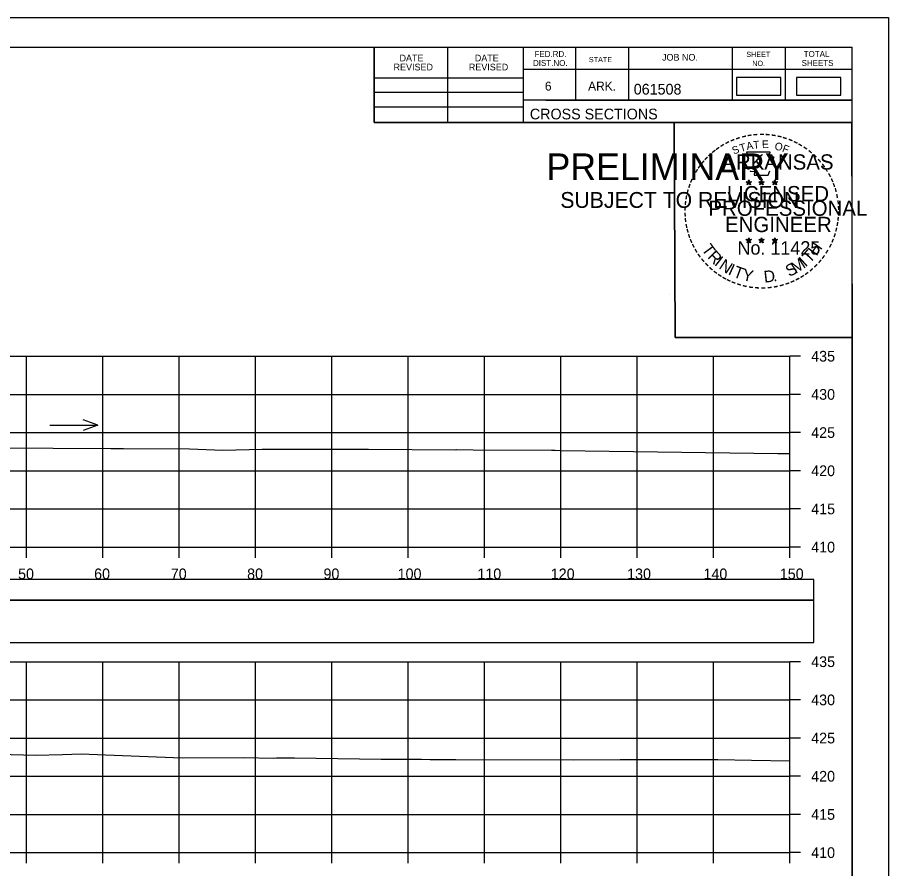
# Model space of a CAD drawing. Extents: x 1371057 to 1372761, y 380005 to 390517.
# Drawn here: x 1371609.7 to 1371723.8, y 388213.8 to 388325.3 of the extents above; entities that cross this region are included whole.
import ezdxf

# ---------------------------------------------------------------- set-up
doc = ezdxf.new("R2010")
doc.units = 0
for name, color, linetype in [('R_Axis', 7, 'Continuous'), ('R_Axis Annot', 7, 'Continuous'), ('R_Border', 7, 'Continuous'), ('R_Border PE', 7, 'Continuous'), ('R_Border Prem', 7, 'Continuous'), ('R_Detour', 7, 'Continuous'), ('R_Dimension', 7, 'Continuous'), ('R_Exist Surface', 7, 'Continuous'), ('R_Grid', 7, 'Continuous'), ('R_No Plot', 7, 'Continuous'), ('R_Water Annot', 7, 'Continuous')]:
    doc.layers.add(name, color=color, linetype=linetype)

msp = doc.modelspace()

# ---------------------------------------------------------------- linework, layer by layer
at = {"layer": 'R_Axis'}
for p, q in [((1371710.87, 388255.9), (1371710.87, 388280.9)), ((1371712.27, 388280.9), (1371710.87, 388280.9)), ((1371712.27, 388275.9), (1371710.87, 388275.9)), ((1371712.27, 388270.9), (1371710.87, 388270.9)), ((1371712.27, 388265.9), (1371710.87, 388265.9)), ((1371712.27, 388260.9), (1371710.87, 388260.9)), ((1371410.87, 388255.9), (1371710.87, 388255.9)), ((1371610.87, 388254.5), (1371610.87, 388255.9)), ((1371620.87, 388254.5), (1371620.87, 388255.9)), ((1371630.87, 388254.5), (1371630.87, 388255.9)), ((1371640.87, 388254.5), (1371640.87, 388255.9)), ((1371650.87, 388254.5), (1371650.87, 388255.9)), ((1371660.87, 388254.5), (1371660.87, 388255.9)), ((1371670.87, 388254.5), (1371670.87, 388255.9)), ((1371680.87, 388254.5), (1371680.87, 388255.9)), ((1371690.87, 388254.5), (1371690.87, 388255.9)), ((1371700.87, 388254.5), (1371700.87, 388255.9)), ((1371710.87, 388254.5), (1371710.87, 388255.9)), ((1371712.27, 388255.9), (1371710.87, 388255.9)), ((1371710.87, 388215.9), (1371710.87, 388240.9)), ((1371712.27, 388240.9), (1371710.87, 388240.9)), ((1371712.27, 388235.9), (1371710.87, 388235.9)), ((1371712.27, 388230.9), (1371710.87, 388230.9)), ((1371712.27, 388225.9), (1371710.87, 388225.9)), ((1371712.27, 388220.9), (1371710.87, 388220.9)), ((1371410.87, 388215.9), (1371710.87, 388215.9)), ((1371610.87, 388214.5), (1371610.87, 388215.9)), ((1371620.87, 388214.5), (1371620.87, 388215.9)), ((1371630.87, 388214.5), (1371630.87, 388215.9)), ((1371640.87, 388214.5), (1371640.87, 388215.9)), ((1371650.87, 388214.5), (1371650.87, 388215.9)), ((1371660.87, 388214.5), (1371660.87, 388215.9)), ((1371670.87, 388214.5), (1371670.87, 388215.9)), ((1371680.87, 388214.5), (1371680.87, 388215.9)), ((1371690.87, 388214.5), (1371690.87, 388215.9)), ((1371700.87, 388214.5), (1371700.87, 388215.9)), ((1371710.87, 388214.5), (1371710.87, 388215.9)), ((1371712.27, 388215.9), (1371710.87, 388215.9))]:
    msp.add_line(p, q, dxfattribs=at)
at = {"layer": 'R_Border'}
for p, q in [((1371402.87, 388321.36), (1371719.05, 388321.36)), ((1371656.41, 388311.48), (1371656.41, 388321.36)), ((1371666.09, 388311.48), (1371666.09, 388321.36)), ((1371675.95, 388321.36), (1371675.95, 388311.48)), ((1371682.79, 388321.36), (1371682.79, 388314.42)), ((1371689.73, 388321.36), (1371689.73, 388314.42)), ((1371703.31, 388321.36), (1371703.31, 388314.42)), ((1371710.25, 388321.36), (1371710.25, 388314.42)), ((1371719.05, 388115.9), (1371719.05, 388321.36)), ((1371719.05, 388318.42), (1371675.95, 388318.42)), ((1371719.05, 388318.44), (1371719.05, 388318.44)), ((1371656.41, 388317.34), (1371675.95, 388317.34)), ((1371656.41, 388315.48), (1371675.95, 388315.48)), ((1371719.05, 388314.42), (1371675.95, 388314.42)), ((1371678.91, 388314.42), (1371719.05, 388314.42)), ((1371656.41, 388313.54), (1371675.95, 388313.54)), ((1371719.05, 388311.48), (1371656.41, 388311.48))]:
    msp.add_line(p, q, dxfattribs=at)
at = {"layer": 'R_Border PE'}
for p, q in [((1371705.14, 388303.74), (1371705.49, 388303.63)), ((1371705.14, 388303.74), (1371705.39, 388303.69)), ((1371705.14, 388303.74), (1371705.37, 388303.62)), ((1371705.27, 388303.33), (1371705.49, 388303.63)), ((1371705.27, 388303.33), (1371705.4, 388303.57)), ((1371705.27, 388303.33), (1371705.48, 388303.55)), ((1371705.49, 388303.99), (1371705.45, 388303.74)), ((1371705.7, 388303.33), (1371705.48, 388303.54)), ((1371705.49, 388303.63), (1371705.49, 388303.99)), ((1371705.49, 388303.99), (1371705.54, 388303.74)), ((1371705.83, 388303.74), (1371705.49, 388303.63)), ((1371705.7, 388303.33), (1371705.49, 388303.63)), ((1371705.83, 388303.74), (1371705.55, 388303.69)), ((1371705.7, 388303.33), (1371705.56, 388303.62)), ((1371705.83, 388303.74), (1371705.63, 388303.64)), ((1371706.81, 388303.74), (1371707.16, 388303.63)), ((1371706.81, 388303.74), (1371707.06, 388303.69)), ((1371706.81, 388303.74), (1371707.04, 388303.62)), ((1371706.94, 388303.33), (1371707.16, 388303.63)), ((1371706.94, 388303.33), (1371707.07, 388303.57)), ((1371706.94, 388303.33), (1371707.15, 388303.55)), ((1371707.16, 388303.99), (1371707.12, 388303.74)), ((1371707.37, 388303.33), (1371707.15, 388303.54)), ((1371707.16, 388303.63), (1371707.16, 388303.99)), ((1371707.16, 388303.99), (1371707.21, 388303.74)), ((1371707.5, 388303.74), (1371707.16, 388303.63)), ((1371707.37, 388303.33), (1371707.16, 388303.63)), ((1371707.5, 388303.74), (1371707.22, 388303.69)), ((1371707.37, 388303.33), (1371707.23, 388303.62)), ((1371707.5, 388303.74), (1371707.3, 388303.64)), ((1371708.57, 388303.73), (1371708.92, 388303.62)), ((1371708.57, 388303.73), (1371708.82, 388303.68)), ((1371708.57, 388303.73), (1371708.81, 388303.6)), ((1371708.7, 388303.32), (1371708.92, 388303.62)), ((1371708.7, 388303.32), (1371708.83, 388303.56)), ((1371708.7, 388303.32), (1371708.92, 388303.54)), ((1371708.92, 388303.98), (1371708.88, 388303.73)), ((1371708.92, 388303.62), (1371708.92, 388303.98)), ((1371708.92, 388303.98), (1371708.97, 388303.73)), ((1371709.27, 388303.73), (1371708.92, 388303.62)), ((1371709.13, 388303.32), (1371708.92, 388303.62)), ((1371709.13, 388303.32), (1371708.92, 388303.53)), ((1371709.27, 388303.73), (1371708.98, 388303.68)), ((1371709.13, 388303.32), (1371709, 388303.61)), ((1371709.27, 388303.73), (1371709.06, 388303.62)), ((1371705.13, 388296.17), (1371705.48, 388296.05)), ((1371705.13, 388296.17), (1371705.39, 388296.12)), ((1371705.13, 388296.17), (1371705.37, 388296.04)), ((1371705.48, 388296.42), (1371705.44, 388296.17)), ((1371705.48, 388296.05), (1371705.48, 388296.42)), ((1371705.48, 388296.42), (1371705.53, 388296.17)), ((1371705.83, 388296.17), (1371705.48, 388296.05)), ((1371705.83, 388296.17), (1371705.54, 388296.12)), ((1371705.83, 388296.17), (1371705.63, 388296.06)), ((1371706.8, 388296.17), (1371707.15, 388296.05)), ((1371706.8, 388296.17), (1371707.06, 388296.12)), ((1371706.8, 388296.17), (1371707.04, 388296.04)), ((1371707.15, 388296.42), (1371707.11, 388296.17)), ((1371707.15, 388296.05), (1371707.15, 388296.42)), ((1371707.15, 388296.42), (1371707.2, 388296.17)), ((1371707.5, 388296.17), (1371707.15, 388296.05)), ((1371707.5, 388296.17), (1371707.21, 388296.12)), ((1371707.5, 388296.17), (1371707.29, 388296.06)), ((1371708.57, 388296.16), (1371708.92, 388296.04)), ((1371708.57, 388296.16), (1371708.82, 388296.11)), ((1371708.57, 388296.16), (1371708.81, 388296.03)), ((1371708.92, 388296.41), (1371708.88, 388296.16)), ((1371708.92, 388296.04), (1371708.92, 388296.41)), ((1371708.92, 388296.41), (1371708.97, 388296.16)), ((1371709.27, 388296.16), (1371708.92, 388296.04)), ((1371709.27, 388296.16), (1371708.98, 388296.11)), ((1371709.27, 388296.16), (1371709.06, 388296.05)), ((1371705.27, 388295.76), (1371705.48, 388296.05)), ((1371705.27, 388295.76), (1371705.39, 388296)), ((1371705.27, 388295.76), (1371705.48, 388295.97)), ((1371705.7, 388295.76), (1371705.48, 388296.05)), ((1371705.7, 388295.76), (1371705.48, 388295.97)), ((1371705.7, 388295.76), (1371705.56, 388296.05)), ((1371706.94, 388295.76), (1371707.15, 388296.05)), ((1371706.94, 388295.76), (1371707.06, 388296)), ((1371706.94, 388295.76), (1371707.15, 388295.97)), ((1371707.36, 388295.76), (1371707.15, 388296.05)), ((1371707.36, 388295.76), (1371707.15, 388295.97)), ((1371707.36, 388295.76), (1371707.23, 388296.05)), ((1371708.7, 388295.75), (1371708.92, 388296.04)), ((1371708.7, 388295.75), (1371708.83, 388295.99)), ((1371708.7, 388295.75), (1371708.92, 388295.96)), ((1371709.13, 388295.75), (1371708.92, 388296.04)), ((1371709.13, 388295.75), (1371708.92, 388295.96)), ((1371709.13, 388295.75), (1371708.99, 388296.04))]:
    msp.add_line(p, q, dxfattribs=at)
for points in [[(1371705.18, 388307.62), (1371705.45, 388306.79)], [(1371708.69, 388306.69), (1371708.83, 388306.98), (1371708.15, 388306.95), (1371708.29, 388307.62), (1371705.18, 388307.62)], [(1371705.67, 388305.19), (1371705.67, 388305.11), (1371706.23, 388305.09), (1371706.18, 388304.61), (1371708.05, 388304.61), (1371708.25, 388305.15)], [(1371705.49, 388303.99), (1371705.7, 388303.33), (1371705.14, 388303.74), (1371705.83, 388303.74), (1371705.27, 388303.33), (1371705.49, 388303.99)], [(1371707.16, 388303.99), (1371707.37, 388303.33), (1371706.81, 388303.74), (1371707.5, 388303.74), (1371706.94, 388303.33), (1371707.16, 388303.99)], [(1371708.92, 388303.98), (1371709.13, 388303.32), (1371708.57, 388303.73), (1371709.27, 388303.73), (1371708.7, 388303.32), (1371708.92, 388303.98)], [(1371705.48, 388296.42), (1371705.7, 388295.76), (1371705.13, 388296.17), (1371705.83, 388296.17), (1371705.27, 388295.76), (1371705.48, 388296.42)], [(1371707.15, 388296.42), (1371707.36, 388295.76), (1371706.8, 388296.17), (1371707.5, 388296.17), (1371706.94, 388295.76), (1371707.15, 388296.42)], [(1371708.92, 388296.41), (1371709.13, 388295.75), (1371708.57, 388296.16), (1371709.27, 388296.16), (1371708.7, 388295.75), (1371708.92, 388296.41)]]:
    msp.add_lwpolyline(points, dxfattribs=at)
for centre, radius in [((1371705.49, 388303.63), 0.172), ((1371705.49, 388303.63), 0.145), ((1371705.49, 388303.63), 0.116), ((1371705.49, 388303.63), 0.0991), ((1371705.49, 388303.63), 0.0747), ((1371705.49, 388303.63), 0.0495), ((1371705.49, 388303.63), 0.0296), ((1371707.16, 388303.63), 0.172), ((1371707.16, 388303.63), 0.145), ((1371707.16, 388303.63), 0.116), ((1371707.16, 388303.63), 0.0991), ((1371707.16, 388303.63), 0.0747), ((1371707.16, 388303.63), 0.0495), ((1371707.16, 388303.63), 0.0296), ((1371708.92, 388303.61), 0.172), ((1371708.92, 388303.61), 0.145), ((1371708.92, 388303.61), 0.116), ((1371708.92, 388303.61), 0.0991), ((1371708.92, 388303.61), 0.0747), ((1371708.92, 388303.61), 0.0495), ((1371708.92, 388303.61), 0.0296), ((1371705.48, 388296.05), 0.172), ((1371705.48, 388296.05), 0.145), ((1371705.48, 388296.05), 0.116), ((1371705.48, 388296.05), 0.0991), ((1371707.15, 388296.05), 0.172), ((1371707.15, 388296.05), 0.145), ((1371707.15, 388296.05), 0.116), ((1371707.15, 388296.05), 0.0991), ((1371708.92, 388296.04), 0.172), ((1371708.92, 388296.04), 0.145), ((1371708.92, 388296.04), 0.116), ((1371708.92, 388296.04), 0.0991), ((1371705.48, 388296.05), 0.0747), ((1371705.48, 388296.05), 0.0495), ((1371705.48, 388296.05), 0.0296), ((1371707.15, 388296.05), 0.0747), ((1371707.15, 388296.05), 0.0495), ((1371707.15, 388296.05), 0.0296), ((1371708.92, 388296.04), 0.0747), ((1371708.92, 388296.04), 0.0495), ((1371708.92, 388296.04), 0.0296)]:
    msp.add_circle(centre, radius, dxfattribs=at)
at = {"layer": 'R_Detour'}
msp.add_lwpolyline([(1371407.72, 388248.95), (1371714.03, 388248.95), (1371714.03, 388251.66), (1371407.72, 388251.66)], close=True, dxfattribs=at)
at = {"layer": 'R_Dimension'}
for points in [[(1371703.87, 388315.07), (1371709.7, 388315.07), (1371709.7, 388317.38), (1371703.87, 388317.38)], [(1371711.74, 388315.07), (1371717.57, 388315.07), (1371717.57, 388317.38), (1371711.74, 388317.38)], [(1371407.72, 388243.43), (1371714.03, 388243.43), (1371714.03, 388248.95), (1371407.72, 388248.95)]]:
    msp.add_lwpolyline(points, close=True, dxfattribs=at)
at = {"layer": 'R_Exist Surface'}
for points in [[(1371602.03, 388268.9), (1371614.39, 388268.84), (1371621.94, 388268.81), (1371623.6, 388268.81), (1371632.23, 388268.75), (1371636.62, 388268.61), (1371641.76, 388268.71), (1371643.55, 388268.73), (1371655.6, 388268.72), (1371655.67, 388268.71), (1371655.7, 388268.71), (1371667.07, 388268.66), (1371667.22, 388268.67), (1371669.39, 388268.64), (1371679.64, 388268.58), (1371680.12, 388268.58), (1371680.9, 388268.57), (1371709.28, 388268.15), (1371710.87, 388268.14)], [(1371607.27, 388228.8), (1371612.06, 388228.67), (1371615.6, 388228.77), (1371618.03, 388228.84), (1371621.24, 388228.72), (1371631.26, 388228.32), (1371639.35, 388228.36), (1371643.25, 388228.26), (1371643.64, 388228.31), (1371646.01, 388228.31), (1371657.34, 388228.16), (1371661.83, 388228.12), (1371662.62, 388228.12), (1371663.77, 388228.1), (1371667.14, 388228.11), (1371682.51, 388228.06), (1371688.67, 388228.09), (1371701.45, 388228.08), (1371705.84, 388228.01), (1371710.87, 388227.9)]]:
    msp.add_lwpolyline(points, dxfattribs=at)
at = {"layer": 'R_Grid'}
for p, q in [((1371410.87, 388280.9), (1371710.87, 388280.9)), ((1371610.87, 388255.9), (1371610.87, 388280.9)), ((1371620.87, 388255.9), (1371620.87, 388280.9)), ((1371630.87, 388255.9), (1371630.87, 388280.9)), ((1371640.87, 388255.9), (1371640.87, 388280.9)), ((1371650.87, 388255.9), (1371650.87, 388280.9)), ((1371660.87, 388255.9), (1371660.87, 388280.9)), ((1371670.87, 388255.9), (1371670.87, 388280.9)), ((1371680.87, 388255.9), (1371680.87, 388280.9)), ((1371690.87, 388255.9), (1371690.87, 388280.9)), ((1371700.87, 388255.9), (1371700.87, 388280.9)), ((1371710.87, 388255.9), (1371710.87, 388280.9)), ((1371410.87, 388275.9), (1371710.87, 388275.9)), ((1371410.87, 388270.9), (1371710.87, 388270.9)), ((1371410.87, 388265.9), (1371710.87, 388265.9)), ((1371410.87, 388260.9), (1371710.87, 388260.9)), ((1371410.87, 388255.9), (1371710.87, 388255.9)), ((1371410.87, 388240.9), (1371710.87, 388240.9)), ((1371610.87, 388215.9), (1371610.87, 388240.9)), ((1371620.87, 388215.9), (1371620.87, 388240.9)), ((1371630.87, 388215.9), (1371630.87, 388240.9)), ((1371640.87, 388215.9), (1371640.87, 388240.9)), ((1371650.87, 388215.9), (1371650.87, 388240.9)), ((1371660.87, 388215.9), (1371660.87, 388240.9)), ((1371670.87, 388215.9), (1371670.87, 388240.9)), ((1371680.87, 388215.9), (1371680.87, 388240.9)), ((1371690.87, 388215.9), (1371690.87, 388240.9)), ((1371700.87, 388215.9), (1371700.87, 388240.9)), ((1371710.87, 388215.9), (1371710.87, 388240.9)), ((1371410.87, 388235.9), (1371710.87, 388235.9)), ((1371410.87, 388230.9), (1371710.87, 388230.9)), ((1371410.87, 388225.9), (1371710.87, 388225.9)), ((1371410.87, 388220.9), (1371710.87, 388220.9)), ((1371410.87, 388215.9), (1371710.87, 388215.9))]:
    msp.add_line(p, q, dxfattribs=at)
at = {"layer": 'R_No Plot'}
for p, q in [((1371390.47, 388325.26), (1371723.8, 388325.26)), ((1371695.09, 388289.03), (1371695.09, 388289.03))]:
    msp.add_line(p, q, dxfattribs=at)
for points in [[(1371390.46, 388325.26), (1371723.8, 388325.26), (1371723.8, 388111.92), (1371390.46, 388111.92)], [(1371636.79, 388321.36), (1371656.41, 388321.36), (1371656.41, 388311.48), (1371672.52, 388311.48), (1371695.72, 388311.48), (1371695.84, 388283.33), (1371719.05, 388283.33), (1371719.05, 388115.9), (1371402.87, 388115.9), (1371402.87, 388321.36)], [(1371695.72, 388311.48), (1371718.93, 388311.48), (1371719.05, 388283.33), (1371695.84, 388283.33)]]:
    msp.add_lwpolyline(points, close=True, dxfattribs=at)
at = {"layer": 'R_Water Annot'}
for p, q in [((1371620.24, 388271.89), (1371618.32, 388272.59)), ((1371613.96, 388271.89), (1371620.24, 388271.89)), ((1371620.24, 388271.89), (1371618.32, 388271.19))]:
    msp.add_line(p, q, dxfattribs=at)

# ---------------------------------------------------------------- texts
at = {"layer": 'R_Axis Annot'}
for s, p in [('435', (1371713.67, 388280.2)), ('430', (1371713.67, 388275.2)), ('425', (1371713.67, 388270.2)), ('420', (1371713.67, 388265.2)), ('415', (1371713.67, 388260.2)), ('410', (1371713.67, 388255.2)), ('50', (1371609.79, 388251.7)), ('60', (1371619.75, 388251.7)), ('70', (1371629.79, 388251.7)), ('80', (1371639.79, 388251.7)), ('90', (1371649.79, 388251.7)), ('100', (1371659.5, 388251.7)), ('110', (1371669.95, 388251.7)), ('120', (1371679.56, 388251.7)), ('130', (1371689.56, 388251.7)), ('140', (1371699.56, 388251.7)), ('150', (1371709.56, 388251.7)), ('435', (1371713.67, 388240.2)), ('430', (1371713.67, 388235.2)), ('425', (1371713.67, 388230.2)), ('420', (1371713.67, 388225.2)), ('415', (1371713.67, 388220.2)), ('410', (1371713.67, 388215.2))]:
    msp.add_text(s, height=1.4, dxfattribs=at).set_placement(p)
at = {"layer": 'R_Border'}
for s, height, p in [('DATE', 0.879, (1371659.75, 388319.5)), ('DATE', 0.879, (1371669.61, 388319.5)), ('FED.RD.', 0.782, (1371677.43, 388320.08)), ('STATE', 0.684, (1371684.55, 388319.4)), ('JOB NO.', 0.879, (1371694.13, 388319.6)), ('SHEET', 0.684, (1371705.17, 388320.08)), ('TOTAL', 0.782, (1371712.69, 388320.08)), ('REVISED', 0.879, (1371658.97, 388318.32)), ('REVISED', 0.879, (1371668.83, 388318.32)), ('DIST.NO.', 0.782, (1371677.23, 388318.9)), ('NO.', 0.684, (1371705.95, 388318.9)), ('SHEETS', 0.782, (1371712.41, 388318.9)), ('6', 1.17, (1371678.79, 388315.68)), ('ARK.', 1.172, (1371684.45, 388315.68)), ('061508', 1.4, (1371690.43, 388315.16)), ('CROSS SECTIONS', 1.4, (1371676.82, 388311.91))]:
    msp.add_text(s, height=height, rotation=360, dxfattribs=at).set_placement(p)
at = {"layer": 'R_Border PE'}
for s, height, rotation, p in [('-', 1.6, 10.2193, (1371705.35, 388309.15)), ('-', 1.6, 5.8968, (1371706.08, 388309.26)), ('-', 1.6, 0.1862, (1371706.86, 388309.33)), ('-', 1.6, 357.743, (1371707.58, 388309.32)), ('-', 1.6, 352.1617, (1371708.32, 388309.26)), ('-', 1.6, 34.0636, (1371702.06, 388307.79)), ('-', 1.6, 28.7918, (1371702.66, 388308.16)), ('-', 1.6, 24.3072, (1371703.29, 388308.47)), ('-', 1.6, 19.1761, (1371703.93, 388308.74)), ('T', 1, 16.4036, (1371704.45, 388307.63)), ('-', 1.6, 13.6301, (1371704.68, 388308.98)), ('A', 1, 11.2132, (1371705.27, 388307.88)), ('T', 1, 6.0228, (1371706.12, 388308.04)), ('E', 1, 0.8323, (1371707.23, 388308.15)), ('O', 1, 350.4515, (1371708.83, 388307.94)), ('-', 1.6, 347.2049, (1371709.04, 388309.15)), ('-', 1.6, 342.3362, (1371709.68, 388308.99)), ('-', 1.6, 337.8551, (1371710.41, 388308.77)), ('-', 1.6, 334.1211, (1371711.04, 388308.5)), ('-', 1.6, 329.6409, (1371711.62, 388308.21)), ('-', 1.6, 38.9507, (1371701.01, 388307.01)), ('-', 1.6, 36.2317, (1371701.48, 388307.39)), ('S', 1, 21.594, (1371703.53, 388307.29)), ('F', 1, 340.0707, (1371709.79, 388307.71)), ('-', 1.6, 325.8627, (1371712.26, 388307.85)), ('-', 1.6, 320.5297, (1371712.87, 388307.43)), ('-', 1.6, 50.6142, (1371699.72, 388305.63)), ('-', 1.6, 48.423, (1371700.13, 388306.12)), ('-', 1.6, 42.9622, (1371700.58, 388306.6)), ('ARKANSAS', 2, 360, (1371702.03, 388305.33)), ('-', 1.6, 315.5786, (1371713.47, 388306.94)), ('-', 1.6, 309.8797, (1371714.04, 388306.39)), ('-', 1.6, 58.0706, (1371698.99, 388304.54)), ('-', 1.6, 54.2325, (1371699.31, 388305.07)), ('-', 1.6, 306.6522, (1371714.57, 388305.79)), ('-', 1.4, 303.6753, (1371715.05, 388305.22)), ('-', 1.6, 67.7743, (1371698.41, 388303.31)), ('-', 1.6, 62.8713, (1371698.67, 388303.93)), ('-', 1.6, 299.6684, (1371715.37, 388304.61)), ('-', 1.6, 294.6628, (1371715.7, 388304)), ('-', 1.6, 72.3945, (1371698.2, 388302.68)), ('LICENSED', 2, 360, (1371702.63, 388301.18)), ('DWB', 0.01, 360, (1371705.47, 388303.62)), ('DWB', 0.01, 360, (1371707.14, 388303.62)), ('DWB', 0.01, 360, (1371708.91, 388303.61)), ('-', 1.6, 290.5728, (1371715.95, 388303.42)), ('-', 1.6, 81.2013, (1371697.87, 388301.26)), ('-', 1.6, 75.461, (1371698, 388301.97)), ('-', 1.6, 285.1233, (1371716.19, 388302.84)), ('-', 1.6, 280.5493, (1371716.39, 388302.1)), ('-', 1.6, 85.1863, (1371697.79, 388300.57)), ('PROFESSIONAL', 2, 360, (1371700.21, 388299.28)), ('-', 1.6, 276.5962, (1371716.55, 388301.33)), ('-', 1.6, 94.1959, (1371697.8, 388299.14)), ('-', 1.6, 89.0622, (1371697.77, 388299.87)), ('-', 1.6, 274.3301, (1371716.61, 388300.61)), ('-', 1.6, 269.9407, (1371716.64, 388299.98)), ('-', 1.6, 98.9479, (1371697.87, 388298.47)), ('ENGINEER', 2, 360, (1371702.39, 388297.15)), ('-', 1.6, 260.9953, (1371716.55, 388298.66)), ('-', 1.6, 263.5172, (1371716.62, 388299.31)), ('-', 1.6, 101.7149, (1371698.01, 388297.74)), ('-', 1.6, 105.4578, (1371698.17, 388297.15)), ('-', 1.6, 255.7626, (1371716.44, 388297.98)), ('-', 1.6, 109.0874, (1371698.38, 388296.51)), ('-', 1.6, 114.0643, (1371698.64, 388295.92)), ('-', 1.6, 247.8887, (1371716.04, 388296.59)), ('-', 1.6, 252.8681, (1371716.26, 388297.26)), ('-', 1.6, 115.7289, (1371698.94, 388295.3)), ('T', 1.54, 306.0406, (1371699.24, 388294.89)), ('No. 11425', 1.757, 360, (1371704.02, 388294.2)), ('DWB', 0.01, 360, (1371705.47, 388296.05)), ('DWB', 0.01, 360, (1371707.14, 388296.05)), ('DWB', 0.01, 360, (1371708.91, 388296.04)), ('H', 1.54, 54.6088, (1371714.36, 388293.93)), ('-', 1.6, 244.6197, (1371715.78, 388295.96)), ('-', 1.6, 120.4471, (1371699.3, 388294.71)), ('-', 1.6, 125.8934, (1371699.7, 388294.15)), ('R', 1.54, 314.005, (1371700, 388293.84)), ('I', 1.54, 321.9694, (1371700.9, 388292.91)), ('I', 1.54, 42.1136, (1371712.91, 388292.51)), ('T', 1.54, 46.6444, (1371713.47, 388292.99)), ('-', 1.6, 233.8452, (1371714.98, 388294.55)), ('-', 1.6, 239.0712, (1371715.38, 388295.21)), ('-', 1.6, 130.7181, (1371700.17, 388293.6)), ('-', 1.6, 134.2238, (1371700.68, 388293.06)), ('N', 1.54, 326.5002, (1371701.47, 388292.44)), ('I', 1.54, 335.3603, (1371702.68, 388291.65)), ('T', 1.54, 339.8912, (1371703.34, 388291.33)), ('S', 1.54, 26.9312, (1371710.79, 388291.25)), ('M', 1.54, 32.6563, (1371711.63, 388291.66)), ('-', 1.6, 225.7653, (1371714.07, 388293.42)), ('-', 1.6, 231.2538, (1371714.55, 388293.99)), ('-', 1.6, 138.9338, (1371701.21, 388292.59)), ('-', 1.6, 144.6463, (1371701.76, 388292.19)), ('-', 1.6, 148.0898, (1371702.32, 388291.82)), ('Y', 1.54, 347.8556, (1371704.56, 388290.88)), ('D', 1.54, 6.3969, (1371707.54, 388290.52)), ('-', 1.6, 215.7363, (1371713, 388292.44)), ('-', 1.6, 221.0851, (1371713.55, 388292.91)), ('-', 1.6, 151.5704, (1371702.9, 388291.49)), ('-', 1.6, 154.6002, (1371703.43, 388291.24)), ('-', 1.6, 158.5612, (1371704.05, 388290.99)), ('-', 1.6, 162.7983, (1371704.74, 388290.78)), ('.', 1.54, 13.7642, (1371708.74, 388290.65)), ('-', 1.6, 200.7184, (1371710.67, 388291.12)), ('-', 1.6, 204.2516, (1371711.29, 388291.39)), ('-', 1.6, 207.3568, (1371711.91, 388291.71)), ('-', 1.6, 212.2491, (1371712.47, 388292.06)), ('-', 1.6, 167.5555, (1371705.45, 388290.61)), ('-', 1.6, 173.1155, (1371706.22, 388290.5)), ('-', 1.6, 176.5183, (1371706.97, 388290.45)), ('-', 1.6, 181.5918, (1371707.72, 388290.47)), ('-', 1.6, 185.8167, (1371708.52, 388290.54)), ('-', 1.6, 191.2858, (1371709.26, 388290.68)), ('-', 1.6, 195.4743, (1371709.99, 388290.88))]:
    msp.add_text(s, height=height, rotation=rotation, dxfattribs=at).set_placement(p)
at = {"layer": 'R_Border Prem'}
for s, height, p in [('PRELIMINARY', 3.5, (1371679, 388303.95)), ('DWB', 0.01, (1371679.75, 388305.8)), ('SUBJECT TO REVISION', 2.0751, (1371680.81, 388300.32))]:
    msp.add_text(s, height=height, rotation=360, dxfattribs=at).set_placement(p)

doc.saveas('drawing.dxf')
